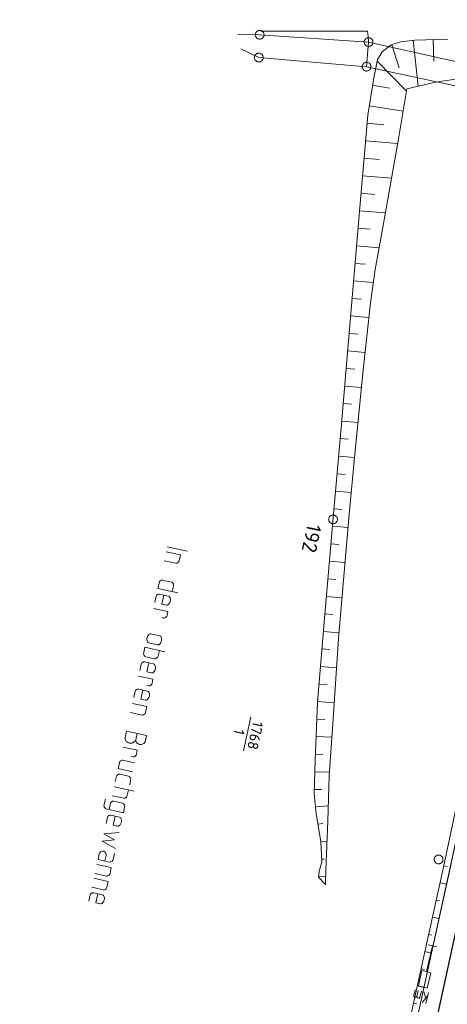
# Model space of a CAD drawing. Header units: metres. Extents: x 3425540 to 3446143, y 5432760 to 5444637.
# Tile 378 of 656: x 3436182 to 3436255, y 5441407 to 5441575. Entities that reach past the tile are written whole.
import ezdxf
from ezdxf.enums import TextEntityAlignment as Align

# ---------------------------------------------------------------- set-up
doc = ezdxf.new("R2010")
doc.units = ezdxf.units.M
for name, color, linetype, lineweight in [('B_Bestand', 9, 'Continuous', 18), ('B_Böschung', 9, 'Continuous', 18), ('B_Flurgrenzen', 9, 'Continuous', 18), ('B_Gleisachse', 9, 'Continuous', 25), ('Bestand_Neu_Strecke 3433', 9, 'Continuous', 18)]:
    doc.layers.add(name, color=color, linetype=linetype, lineweight=lineweight)
doc.styles.get("Standard").update_dxf_attribs({"font": 'isocpeur.ttf'})

msp = doc.modelspace()

# ---------------------------------------------------------------- linework, layer by layer
at = {"layer": 'B_Bestand'}
for p, q in [((3436206.72, 5441484.27), (3436209.17, 5441483.73)), ((3436206.91, 5441485.13), (3436210.33, 5441484.38)), ((3436206.38, 5441482.74), (3436208.37, 5441482.3)), ((3436208.95, 5441482.74), (3436209.17, 5441483.73)), ((3436205.57, 5441479.08), (3436205.34, 5441478)), ((3436206.13, 5441479.44), (3436207.64, 5441479.1)), ((3436205.34, 5441478), (3436208.75, 5441477.25)), ((3436207.78, 5441477.46), (3436207.99, 5441478.38)), ((3436205.04, 5441476.69), (3436204.81, 5441475.61)), ((3436205.6, 5441477.04), (3436207.11, 5441476.71)), ((3436204.59, 5441474.61), (3436207.03, 5441474.07)), ((3436206.89, 5441473.4), (3436207.03, 5441474.07)), ((3436206.31, 5441472.96), (3436206.01, 5441473.03)), ((3436204.13, 5441470.26), (3436205.61, 5441469.93)), ((3436205.27, 5441468.4), (3436203.79, 5441468.72)), ((3436205.36, 5441466.51), (3436205.57, 5441467.43)), ((3436203.05, 5441465.47), (3436204.55, 5441465.14)), ((3436203.26, 5441466.33), (3436204.74, 5441466)), ((3436202.49, 5441465.12), (3436202.25, 5441464.04)), ((3436202.03, 5441463.05), (3436204.48, 5441462.51)), ((3436204.33, 5441461.83), (3436204.48, 5441462.51)), ((3436201.46, 5441460.48), (3436201.22, 5441459.4)), ((3436202.02, 5441460.83), (3436203.53, 5441460.5)), ((3436203.75, 5441461.4), (3436203.46, 5441461.46)), ((3436201, 5441458.39), (3436203.45, 5441457.85)), ((3436203.23, 5441456.86), (3436203.45, 5441457.85)), ((3436200.66, 5441456.86), (3436202.65, 5441456.42)), ((3436199.95, 5441453.66), (3436199.72, 5441452.58)), ((3436201.78, 5441453.25), (3436201.55, 5441452.18)), ((3436199.35, 5441450.94), (3436201.8, 5441450.4)), ((3436201.65, 5441449.73), (3436201.8, 5441450.4)), ((3436201.33, 5441448.29), (3436199.37, 5441448.72)), ((3436201.08, 5441449.29), (3436200.78, 5441449.36)), ((3436198.77, 5441448.29), (3436198.55, 5441447.3)), ((3436201, 5441446.75), (3436198.55, 5441447.3)), ((3436198.26, 5441445.99), (3436198.06, 5441445.08)), ((3436198.84, 5441446.34), (3436200.32, 5441446.01)), ((3436197.86, 5441444.19), (3436201.28, 5441443.43)), ((3436200.11, 5441442.73), (3436200.31, 5441443.65)), ((3436196.37, 5441442.05), (3436196.13, 5441440.97)), ((3436197.52, 5441442.66), (3436199.49, 5441442.22)), ((3436199.45, 5441439.76), (3436196.52, 5441440.41)), ((3436197.24, 5441441.38), (3436197, 5441440.3)), ((3436197.82, 5441441.73), (3436199.3, 5441441.4)), ((3436199.45, 5441439.76), (3436199.65, 5441440.68)), ((3436196.71, 5441439), (3436196.48, 5441437.92)), ((3436197.27, 5441439.35), (3436198.78, 5441439.02)), ((3436194.93, 5441430.93), (3436197.38, 5441430.39)), ((3436197.16, 5441429.39), (3436197.38, 5441430.39)), ((3436194.41, 5441428.57), (3436196.86, 5441428.03)), ((3436194.59, 5441429.39), (3436196.58, 5441428.95)), ((3436194.07, 5441427.04), (3436196.06, 5441426.6)), ((3436196.64, 5441427.04), (3436196.86, 5441428.03)), ((3436193.78, 5441425.73), (3436193.54, 5441424.66)), ((3436194.34, 5441426.09), (3436195.85, 5441425.76)), ((3436252.9, 5441416.87), (3436251.4, 5441417.23)), ((3436250.26, 5441409.33), (3436249.96, 5441408.09)), ((3436251.32, 5441408.45), (3436250.39, 5441407.4)), ((3436251, 5441408.13), (3436250.67, 5441409.24)), ((3436251.47, 5441409.09), (3436251.03, 5441407.25))]:
    msp.add_line(p, q, dxfattribs=at)
for points in [[(3436235.05, 5441489.06), (3436235.14, 5441489.05), (3436235.23, 5441489.05), (3436235.33, 5441489.06), (3436235.42, 5441489.08), (3436235.51, 5441489.11), (3436235.59, 5441489.16), (3436235.67, 5441489.21), (3436235.74, 5441489.27), (3436235.8, 5441489.34), (3436235.85, 5441489.42), (3436235.89, 5441489.5), (3436235.92, 5441489.6), (3436235.94, 5441489.69), (3436235.95, 5441489.78), (3436235.94, 5441489.87), (3436235.93, 5441489.97), (3436235.9, 5441490.06), (3436235.87, 5441490.14), (3436235.82, 5441490.22), (3436235.75, 5441490.29), (3436235.69, 5441490.36), (3436235.62, 5441490.42), (3436235.53, 5441490.47), (3436235.45, 5441490.5), (3436235.36, 5441490.53), (3436235.26, 5441490.54), (3436235.17, 5441490.54), (3436235.07, 5441490.53), (3436234.99, 5441490.51), (3436234.9, 5441490.47), (3436234.81, 5441490.43), (3436234.74, 5441490.38), (3436234.67, 5441490.32), (3436234.6, 5441490.25), (3436234.56, 5441490.17), (3436234.52, 5441490.08), (3436234.48, 5441489.99), (3436234.47, 5441489.9), (3436234.46, 5441489.81), (3436234.46, 5441489.71), (3436234.47, 5441489.62), (3436234.5, 5441489.53), (3436234.54, 5441489.45), (3436234.59, 5441489.37), (3436234.65, 5441489.29), (3436234.72, 5441489.23), (3436234.79, 5441489.17), (3436234.87, 5441489.12), (3436234.96, 5441489.09), (3436235.05, 5441489.06)], [(3436208.95, 5441482.74), (3436208.89, 5441482.58), (3436208.85, 5441482.53), (3436208.81, 5441482.48), (3436208.74, 5441482.42), (3436208.67, 5441482.37), (3436208.55, 5441482.32), (3436208.49, 5441482.3), (3436208.37, 5441482.3)], [(3436205.57, 5441479.08), (3436205.62, 5441479.18), (3436205.67, 5441479.26), (3436205.74, 5441479.33), (3436205.84, 5441479.39), (3436205.93, 5441479.42), (3436205.99, 5441479.44), (3436206.13, 5441479.44), (3436206.16, 5441479.43)], [(3436207.99, 5441478.38), (3436208.01, 5441478.6), (3436207.98, 5441478.72), (3436207.96, 5441478.78), (3436207.92, 5441478.84), (3436207.88, 5441478.91), (3436207.79, 5441479.01), (3436207.74, 5441479.05), (3436207.64, 5441479.1)], [(3436205.04, 5441476.69), (3436205.09, 5441476.79), (3436205.14, 5441476.86), (3436205.21, 5441476.93), (3436205.28, 5441476.97), (3436205.31, 5441476.99), (3436205.4, 5441477.03), (3436205.46, 5441477.05), (3436205.6, 5441477.04), (3436205.63, 5441477.04)], [(3436206.36, 5441476.88), (3436206.02, 5441475.34), (3436206.77, 5441475.18)], [(3436206.77, 5441475.18), (3436206.91, 5441475.17), (3436207, 5441475.21), (3436207.07, 5441475.25), (3436207.21, 5441475.39), (3436207.34, 5441475.59), (3436207.4, 5441475.71), (3436207.45, 5441475.96), (3436207.45, 5441476.1), (3436207.45, 5441476.21), (3436207.41, 5441476.39), (3436207.31, 5441476.58), (3436207.24, 5441476.65), (3436207.11, 5441476.71)], [(3436206.89, 5441473.4), (3436206.82, 5441473.25), (3436206.78, 5441473.2), (3436206.75, 5441473.15), (3436206.67, 5441473.08), (3436206.61, 5441473.04), (3436206.48, 5441472.98), (3436206.42, 5441472.97), (3436206.31, 5441472.96)], [(3436203.79, 5441468.72), (3436203.66, 5441468.78), (3436203.59, 5441468.85), (3436203.55, 5441468.92), (3436203.48, 5441469.1), (3436203.45, 5441469.34), (3436203.45, 5441469.48), (3436203.49, 5441469.64), (3436203.55, 5441469.79), (3436203.61, 5441469.95), (3436203.73, 5441470.09), (3436203.9, 5441470.22), (3436203.99, 5441470.26), (3436204.13, 5441470.26)], [(3436205.27, 5441468.4), (3436205.41, 5441468.39), (3436205.5, 5441468.43), (3436205.57, 5441468.47), (3436205.71, 5441468.61), (3436205.84, 5441468.81), (3436205.9, 5441468.94), (3436205.93, 5441469.1), (3436205.94, 5441469.26), (3436205.95, 5441469.43), (3436205.91, 5441469.61), (3436205.81, 5441469.8), (3436205.74, 5441469.87), (3436205.61, 5441469.93)], [(3436206.53, 5441467.21), (3436203.12, 5441467.97), (3436202.92, 5441467.06)], [(3436202.49, 5441465.12), (3436202.54, 5441465.22), (3436202.58, 5441465.29), (3436202.65, 5441465.36), (3436202.72, 5441465.41), (3436202.75, 5441465.43), (3436202.85, 5441465.46), (3436202.91, 5441465.48), (3436203.05, 5441465.47), (3436203.07, 5441465.47)], [(3436202.92, 5441467.06), (3436202.89, 5441466.83), (3436202.92, 5441466.71), (3436202.94, 5441466.66), (3436202.98, 5441466.59), (3436203.02, 5441466.52), (3436203.11, 5441466.42), (3436203.16, 5441466.38), (3436203.26, 5441466.33)], [(3436205.36, 5441466.51), (3436205.29, 5441466.31), (3436205.21, 5441466.21), (3436205.17, 5441466.16), (3436205.11, 5441466.12), (3436205.04, 5441466.08), (3436204.92, 5441466.02), (3436204.86, 5441466.01), (3436204.74, 5441466)], [(3436203.8, 5441465.31), (3436203.46, 5441463.77), (3436204.21, 5441463.61)], [(3436204.21, 5441463.61), (3436204.35, 5441463.61), (3436204.45, 5441463.64), (3436204.51, 5441463.68), (3436204.66, 5441463.82), (3436204.78, 5441464.02), (3436204.84, 5441464.15), (3436204.89, 5441464.39), (3436204.9, 5441464.53), (3436204.89, 5441464.64), (3436204.85, 5441464.82), (3436204.75, 5441465.01), (3436204.68, 5441465.09), (3436204.55, 5441465.14)], [(3436201.46, 5441460.48), (3436201.51, 5441460.58), (3436201.56, 5441460.65), (3436201.63, 5441460.72), (3436201.69, 5441460.77), (3436201.73, 5441460.79), (3436201.82, 5441460.82), (3436201.88, 5441460.84), (3436202.02, 5441460.83), (3436202.05, 5441460.83)], [(3436202.77, 5441460.67), (3436202.43, 5441459.13), (3436203.19, 5441458.97)], [(3436203.19, 5441458.97), (3436203.33, 5441458.96), (3436203.42, 5441459), (3436203.49, 5441459.04), (3436203.63, 5441459.18), (3436203.76, 5441459.38), (3436203.81, 5441459.51), (3436203.87, 5441459.75), (3436203.87, 5441459.89), (3436203.87, 5441460), (3436203.82, 5441460.18), (3436203.72, 5441460.37), (3436203.65, 5441460.44), (3436203.53, 5441460.5)], [(3436204.33, 5441461.83), (3436204.27, 5441461.68), (3436204.23, 5441461.63), (3436204.19, 5441461.58), (3436204.12, 5441461.51), (3436204.05, 5441461.47), (3436203.93, 5441461.41), (3436203.87, 5441461.4), (3436203.75, 5441461.4)], [(3436203.23, 5441456.86), (3436203.17, 5441456.7), (3436203.09, 5441456.61), (3436203.02, 5441456.54), (3436202.95, 5441456.49), (3436202.83, 5441456.44), (3436202.77, 5441456.42), (3436202.65, 5441456.42)], [(3436203.13, 5441451.83), (3436203.05, 5441451.7), (3436202.94, 5441451.59), (3436202.81, 5441451.5), (3436202.65, 5441451.43), (3436202.5, 5441451.4), (3436202.3, 5441451.39), (3436202.17, 5441451.42), (3436202.01, 5441451.48), (3436201.86, 5441451.57), (3436201.79, 5441451.64), (3436201.7, 5441451.75), (3436201.64, 5441451.85), (3436201.58, 5441451.97), (3436201.55, 5441452.06), (3436201.55, 5441452.18), (3436201.49, 5441452.08), (3436201.42, 5441451.98), (3436201.3, 5441451.84), (3436201.04, 5441451.67), (3436200.86, 5441451.62), (3436200.71, 5441451.6), (3436200.57, 5441451.6), (3436200.41, 5441451.64), (3436200.2, 5441451.71), (3436200.03, 5441451.84), (3436199.94, 5441451.94), (3436199.85, 5441452.04), (3436199.79, 5441452.17), (3436199.74, 5441452.32), (3436199.73, 5441452.38), (3436199.72, 5441452.47), (3436199.72, 5441452.58)], [(3436199.95, 5441453.66), (3436203.37, 5441452.9), (3436203.13, 5441451.83)], [(3436199.37, 5441448.72), (3436199.23, 5441448.73), (3436199.17, 5441448.71), (3436199.08, 5441448.67), (3436199.05, 5441448.65), (3436198.95, 5441448.59), (3436198.87, 5441448.52), (3436198.83, 5441448.45), (3436198.79, 5441448.37), (3436198.77, 5441448.29)], [(3436201.65, 5441449.73), (3436201.59, 5441449.57), (3436201.51, 5441449.48), (3436201.44, 5441449.41), (3436201.38, 5441449.37), (3436201.25, 5441449.31), (3436201.19, 5441449.29), (3436201.08, 5441449.29)], [(3436198.26, 5441445.99), (3436198.31, 5441446.09), (3436198.35, 5441446.17), (3436198.43, 5441446.24), (3436198.49, 5441446.28), (3436198.52, 5441446.3), (3436198.62, 5441446.34), (3436198.68, 5441446.35), (3436198.82, 5441446.35), (3436198.84, 5441446.34)], [(3436200.51, 5441444.54), (3436200.67, 5441445.29), (3436200.69, 5441445.51), (3436200.65, 5441445.69), (3436200.61, 5441445.75), (3436200.56, 5441445.82), (3436200.47, 5441445.93), (3436200.43, 5441445.96), (3436200.32, 5441446.01)], [(3436200.11, 5441442.73), (3436200.03, 5441442.52), (3436199.95, 5441442.43), (3436199.92, 5441442.38), (3436199.85, 5441442.34), (3436199.78, 5441442.3), (3436199.66, 5441442.24), (3436199.6, 5441442.22), (3436199.49, 5441442.22)], [(3436196.13, 5441440.97), (3436196.14, 5441440.86), (3436196.15, 5441440.77), (3436196.18, 5441440.68), (3436196.25, 5441440.58), (3436196.31, 5441440.51), (3436196.36, 5441440.47), (3436196.49, 5441440.41), (3436196.52, 5441440.41)], [(3436197.24, 5441441.38), (3436197.29, 5441441.48), (3436197.33, 5441441.55), (3436197.41, 5441441.62), (3436197.47, 5441441.66), (3436197.51, 5441441.69), (3436197.6, 5441441.72), (3436197.66, 5441441.74), (3436197.8, 5441441.73), (3436197.82, 5441441.73)], [(3436199.65, 5441440.68), (3436199.67, 5441440.9), (3436199.64, 5441441.02), (3436199.63, 5441441.08), (3436199.59, 5441441.14), (3436199.54, 5441441.21), (3436199.45, 5441441.31), (3436199.41, 5441441.35), (3436199.3, 5441441.4)], [(3436196.71, 5441439), (3436196.76, 5441439.1), (3436196.81, 5441439.17), (3436196.88, 5441439.24), (3436196.95, 5441439.28), (3436196.98, 5441439.31), (3436197.07, 5441439.34), (3436197.13, 5441439.36), (3436197.27, 5441439.35), (3436197.3, 5441439.35)], [(3436198.02, 5441439.19), (3436197.69, 5441437.65), (3436198.44, 5441437.49)], [(3436198.44, 5441437.49), (3436198.58, 5441437.48), (3436198.67, 5441437.52), (3436198.74, 5441437.56), (3436198.88, 5441437.7), (3436199.01, 5441437.9), (3436199.07, 5441438.03), (3436199.12, 5441438.27), (3436199.12, 5441438.41), (3436199.12, 5441438.52), (3436199.07, 5441438.7), (3436198.98, 5441438.89), (3436198.91, 5441438.96), (3436198.78, 5441439.02)], [(3436198.7, 5441436.38), (3436196.09, 5441436.17), (3436197.92, 5441435.12), (3436195.82, 5441434.93), (3436198.1, 5441433.64)], [(3436197.91, 5441432.78), (3436197.7, 5441431.86), (3436197.63, 5441431.66), (3436197.51, 5441431.51), (3436197.38, 5441431.43), (3436197.26, 5441431.37), (3436197.2, 5441431.36), (3436197.08, 5441431.35), (3436195.12, 5441431.79), (3436195.33, 5441432.73), (3436195.39, 5441432.88), (3436195.47, 5441433.01), (3436195.55, 5441433.08), (3436195.58, 5441433.1), (3436195.74, 5441433.17), (3436195.86, 5441433.2), (3436195.97, 5441433.21), (3436196.08, 5441433.18), (3436196.18, 5441433.13), (3436196.32, 5441433.02), (3436196.43, 5441432.88), (3436196.48, 5441432.73), (3436196.49, 5441432.64), (3436196.48, 5441432.47), (3436196.28, 5441431.53)], [(3436197.16, 5441429.39), (3436197.09, 5441429.23), (3436197.06, 5441429.19), (3436197.02, 5441429.14), (3436196.95, 5441429.07), (3436196.88, 5441429.03), (3436196.75, 5441428.97), (3436196.69, 5441428.96), (3436196.58, 5441428.95)], [(3436196.64, 5441427.04), (3436196.57, 5441426.88), (3436196.5, 5441426.78), (3436196.43, 5441426.72), (3436196.36, 5441426.67), (3436196.23, 5441426.62), (3436196.17, 5441426.6), (3436196.06, 5441426.6)], [(3436193.78, 5441425.73), (3436193.83, 5441425.84), (3436193.88, 5441425.91), (3436193.95, 5441425.98), (3436194.05, 5441426.04), (3436194.14, 5441426.08), (3436194.2, 5441426.09), (3436194.34, 5441426.09), (3436194.37, 5441426.08)], [(3436195.09, 5441425.92), (3436194.75, 5441424.39), (3436195.51, 5441424.22)], [(3436195.51, 5441424.22), (3436195.65, 5441424.22), (3436195.74, 5441424.26), (3436195.81, 5441424.3), (3436195.95, 5441424.44), (3436196.08, 5441424.63), (3436196.13, 5441424.76), (3436196.19, 5441425), (3436196.19, 5441425.15), (3436196.19, 5441425.26), (3436196.14, 5441425.44), (3436196.04, 5441425.63), (3436195.97, 5441425.7), (3436195.85, 5441425.76)], [(3436252.15, 5441417.05), (3436251.12, 5441412.66), (3436250.37, 5441412.83), (3436249.75, 5441410.21), (3436251.25, 5441409.85), (3436251.87, 5441412.48), (3436251.12, 5441412.66)], [(3436249.49, 5441408.44), (3436249.38, 5441408.31), (3436249.25, 5441408.26), (3436249.1, 5441408.3), (3436249.03, 5441408.35), (3436248.98, 5441408.44), (3436248.97, 5441408.57), (3436249.2, 5441409.58)], [(3436250.02, 5441408.32), (3436249.91, 5441408.19), (3436249.78, 5441408.14), (3436249.63, 5441408.17), (3436249.6, 5441408.22), (3436249.5, 5441408.32), (3436249.49, 5441408.44), (3436249.73, 5441409.46)]]:
    msp.add_lwpolyline(points, dxfattribs=at)
at = {"layer": 'B_Böschung'}
for p, q in [((3436248.88, 5441571.49), (3436249.71, 5441563.66)), ((3436252.27, 5441571.6), (3436252.37, 5441567.94)), ((3436245.25, 5441570.74), (3436246.48, 5441566.77)), ((3436242.7, 5441567.91), (3436247.71, 5441562.79)), ((3436241.95, 5441563.81), (3436244.83, 5441563.3)), ((3436241.38, 5441560.34), (3436247.14, 5441559.4)), ((3436241, 5441557.36), (3436243.85, 5441557.09)), ((3436240.74, 5441554.37), (3436246.2, 5441553.89)), ((3436240.48, 5441551.39), (3436243.08, 5441551.16)), ((3436240.22, 5441548.4), (3436245.16, 5441547.97)), ((3436239.96, 5441545.41), (3436242.3, 5441545.21)), ((3436239.7, 5441542.42), (3436244.11, 5441542.04)), ((3436239.45, 5441539.43), (3436241.51, 5441539.25)), ((3436239.19, 5441536.44), (3436243.04, 5441536.11)), ((3436238.94, 5441533.45), (3436240.72, 5441533.3)), ((3436238.68, 5441530.46), (3436242.06, 5441530.18)), ((3436238.43, 5441527.47), (3436240.05, 5441527.34)), ((3436238.17, 5441524.49), (3436241.33, 5441524.22)), ((3436237.92, 5441521.5), (3436239.46, 5441521.36)), ((3436237.67, 5441518.51), (3436240.68, 5441518.26)), ((3436237.42, 5441515.52), (3436238.89, 5441515.4)), ((3436237.17, 5441512.53), (3436240.06, 5441512.29)), ((3436236.93, 5441509.54), (3436238.34, 5441509.42)), ((3436236.68, 5441506.55), (3436239.47, 5441506.32)), ((3436236.42, 5441503.56), (3436237.8, 5441503.44)), ((3436236.16, 5441500.57), (3436238.88, 5441500.33)), ((3436235.89, 5441497.58), (3436237.24, 5441497.46)), ((3436235.62, 5441494.59), (3436238.31, 5441494.35)), ((3436235.36, 5441491.61), (3436236.69, 5441491.49)), ((3436235.1, 5441488.62), (3436237.76, 5441488.39)), ((3436234.84, 5441485.63), (3436236.17, 5441485.51)), ((3436234.58, 5441482.64), (3436237.24, 5441482.41)), ((3436234.33, 5441479.65), (3436235.65, 5441479.54)), ((3436234.07, 5441476.66), (3436236.72, 5441476.43)), ((3436233.81, 5441473.67), (3436235.13, 5441473.56)), ((3436233.56, 5441470.68), (3436236.2, 5441470.46)), ((3436233.3, 5441467.69), (3436234.64, 5441467.58)), ((3436233.05, 5441464.7), (3436235.78, 5441464.47)), ((3436232.8, 5441461.71), (3436234.19, 5441461.6)), ((3436232.55, 5441458.73), (3436235.39, 5441458.49)), ((3436232.42, 5441455.73), (3436233.81, 5441455.66)), ((3436232.29, 5441452.73), (3436234.99, 5441452.62)), ((3436232.17, 5441449.73), (3436233.47, 5441449.68)), ((3436232.08, 5441446.74), (3436234.58, 5441446.67)), ((3436232.01, 5441443.74), (3436233.24, 5441443.71)), ((3436232.21, 5441440.75), (3436234.4, 5441440.94)), ((3436232.62, 5441437.78), (3436233.47, 5441437.91)), ((3436233.09, 5441434.81), (3436234.19, 5441434.89)), ((3436233.27, 5441431.82), (3436233.66, 5441431.84)), ((3436254.1, 5441430.72), (3436254.66, 5441430.61)), ((3436232.75, 5441428.89), (3436233.95, 5441428.82)), ((3436233.91, 5441427.51), (3436233.92, 5441427.65)), ((3436253.45, 5441427.79), (3436254.57, 5441427.55)), ((3436252.81, 5441424.86), (3436253.37, 5441424.74)), ((3436252.16, 5441421.93), (3436253.28, 5441421.69)), ((3436251.52, 5441419), (3436252.07, 5441418.88)), ((3436250.87, 5441416.08), (3436251.98, 5441415.83)), ((3436250.23, 5441413.15), (3436250.78, 5441413.02)), ((3436249.58, 5441410.22), (3436250.68, 5441409.97)), ((3436248.94, 5441407.29), (3436249.49, 5441407.16))]:
    msp.add_line(p, q, dxfattribs=at)
for points in [[(3436254.79, 5441571.66), (3436249.16, 5441571.52), (3436246.75, 5441571.25), (3436245.1, 5441570.7), (3436243.59, 5441569.53), (3436242.77, 5441568.22), (3436242.15, 5441565.06), (3436241.12, 5441558.7), (3436239.75, 5441542.95), (3436237.75, 5441519.56), (3436236.59, 5441505.4), (3436235.28, 5441490.75), (3436233.63, 5441471.6), (3436232.54, 5441458.57), (3436232.12, 5441448.74), (3436231.99, 5441442.96), (3436232.33, 5441439.59), (3436233.09, 5441434.85), (3436233.29, 5441431.36), (3436232.81, 5441429.71), (3436232.74, 5441428.75), (3436233.91, 5441427.51)], [(3436281.4, 5441563.64), (3436278.72, 5441564.19), (3436274.87, 5441564.67), (3436267.51, 5441565.29), (3436263.53, 5441565.42), (3436260.43, 5441565.29), (3436255.76, 5441564.81), (3436252.67, 5441564.32), (3436247.79, 5441563.22), (3436246.34, 5441554.7), (3436243.74, 5441539.91), (3436242.36, 5441532.41), (3436241.6, 5441526.7), (3436240.3, 5441514.74), (3436238.93, 5441500.88), (3436237.97, 5441490.7), (3436236.11, 5441469.49), (3436235.15, 5441454.92), (3436234.54, 5441446.07), (3436234.33, 5441438.37), (3436233.99, 5441429.98), (3436233.92, 5441427.65)], [(3436281.64, 5441562.87), (3436279.27, 5441548.85), (3436277.34, 5441539.11), (3436271.74, 5441513.37), (3436265.78, 5441486.13), (3436261.32, 5441464.84), (3436254.05, 5441430.5), (3436249.05, 5441407.81), (3436242.66, 5441378.81), (3436238.1, 5441357)], [(3436283.69, 5441562.41), (3436277.36, 5441533.27), (3436271.4, 5441505.76), (3436266.94, 5441485.64), (3436260.98, 5441457.78), (3436255.12, 5441430), (3436249.86, 5441406.23), (3436244.16, 5441380.48), (3436239.26, 5441359.63), (3436238.1, 5441357)]]:
    msp.add_lwpolyline(points, dxfattribs=at)
at = {"layer": 'B_Flurgrenzen'}
for p, q in [((3436222.68, 5441572.44), (3436218.95, 5441572.51)), ((3436241.26, 5441571.19), (3436222.68, 5441572.44)), ((3436222.54, 5441568.55), (3436219.47, 5441570.04)), ((3436241.26, 5441571.19), (3436240.91, 5441566.99)), ((3436281.6, 5441562.19), (3436241.26, 5441571.19)), ((3436240.91, 5441566.99), (3436222.54, 5441568.55)), ((3436240.91, 5441566.99), (3436280.84, 5441558.31)), ((3436221.2, 5441456.11), (3436219.92, 5441450.33))]:
    msp.add_line(p, q, dxfattribs=at)
for points in [[(3436223.43, 5441572.44), (3436223.43, 5441572.53), (3436223.41, 5441572.62), (3436223.38, 5441572.71), (3436223.34, 5441572.8), (3436223.29, 5441572.87), (3436223.23, 5441572.95), (3436223.16, 5441573.01), (3436223.09, 5441573.07), (3436223, 5441573.11), (3436222.91, 5441573.14), (3436222.83, 5441573.17), (3436222.73, 5441573.18), (3436222.64, 5441573.18), (3436222.54, 5441573.17), (3436222.45, 5441573.14), (3436222.37, 5441573.11), (3436222.28, 5441573.07), (3436222.21, 5441573.01), (3436222.14, 5441572.95), (3436222.08, 5441572.87), (3436222.03, 5441572.8), (3436221.99, 5441572.71), (3436221.96, 5441572.62), (3436221.94, 5441572.53), (3436221.93, 5441572.44), (3436221.94, 5441572.34), (3436221.96, 5441572.25), (3436221.99, 5441572.16), (3436222.03, 5441572.08), (3436222.08, 5441572), (3436222.14, 5441571.92), (3436222.21, 5441571.86), (3436222.28, 5441571.8), (3436222.37, 5441571.76), (3436222.45, 5441571.73), (3436222.54, 5441571.7), (3436222.64, 5441571.69), (3436222.73, 5441571.69), (3436222.83, 5441571.7), (3436222.91, 5441571.73), (3436223, 5441571.76), (3436223.09, 5441571.8), (3436223.16, 5441571.86), (3436223.23, 5441571.92), (3436223.29, 5441572), (3436223.34, 5441572.08), (3436223.38, 5441572.16), (3436223.41, 5441572.25), (3436223.43, 5441572.34), (3436223.43, 5441572.44)], [(3436241.06, 5441573.07), (3436222.89, 5441573.07)], [(3436241.26, 5441571.19), (3436241.16, 5441572.13), (3436241.06, 5441573.07)], [(3436242.01, 5441571.19), (3436242, 5441571.28), (3436241.98, 5441571.37), (3436241.95, 5441571.47), (3436241.91, 5441571.55), (3436241.86, 5441571.63), (3436241.8, 5441571.7), (3436241.74, 5441571.77), (3436241.66, 5441571.82), (3436241.58, 5441571.87), (3436241.49, 5441571.9), (3436241.4, 5441571.92), (3436241.3, 5441571.93), (3436241.21, 5441571.93), (3436241.12, 5441571.92), (3436241.03, 5441571.9), (3436240.94, 5441571.87), (3436240.86, 5441571.82), (3436240.78, 5441571.77), (3436240.71, 5441571.7), (3436240.66, 5441571.63), (3436240.6, 5441571.55), (3436240.56, 5441571.47), (3436240.53, 5441571.37), (3436240.51, 5441571.28), (3436240.51, 5441571.19), (3436240.51, 5441571.1), (3436240.53, 5441571.01), (3436240.56, 5441570.91), (3436240.6, 5441570.83), (3436240.66, 5441570.75), (3436240.71, 5441570.68), (3436240.78, 5441570.61), (3436240.86, 5441570.56), (3436240.94, 5441570.51), (3436241.03, 5441570.48), (3436241.12, 5441570.46), (3436241.21, 5441570.45), (3436241.3, 5441570.45), (3436241.4, 5441570.46), (3436241.49, 5441570.48), (3436241.58, 5441570.51), (3436241.66, 5441570.56), (3436241.74, 5441570.61), (3436241.8, 5441570.68), (3436241.86, 5441570.75), (3436241.91, 5441570.83), (3436241.95, 5441570.91), (3436241.98, 5441571.01), (3436242, 5441571.1), (3436242.01, 5441571.19)], [(3436223.29, 5441568.55), (3436223.28, 5441568.64), (3436223.26, 5441568.73), (3436223.23, 5441568.83), (3436223.19, 5441568.91), (3436223.14, 5441568.99), (3436223.08, 5441569.06), (3436223.01, 5441569.13), (3436222.94, 5441569.18), (3436222.85, 5441569.23), (3436222.77, 5441569.26), (3436222.68, 5441569.28), (3436222.58, 5441569.29), (3436222.49, 5441569.29), (3436222.39, 5441569.28), (3436222.31, 5441569.26), (3436222.22, 5441569.23), (3436222.13, 5441569.18), (3436222.06, 5441569.13), (3436221.99, 5441569.06), (3436221.93, 5441568.99), (3436221.88, 5441568.91), (3436221.84, 5441568.83), (3436221.81, 5441568.73), (3436221.79, 5441568.64), (3436221.79, 5441568.55), (3436221.79, 5441568.46), (3436221.81, 5441568.37), (3436221.84, 5441568.27), (3436221.88, 5441568.19), (3436221.93, 5441568.11), (3436221.99, 5441568.04), (3436222.06, 5441567.97), (3436222.13, 5441567.92), (3436222.22, 5441567.87), (3436222.31, 5441567.84), (3436222.39, 5441567.82), (3436222.49, 5441567.81), (3436222.58, 5441567.81), (3436222.68, 5441567.82), (3436222.77, 5441567.84), (3436222.85, 5441567.87), (3436222.94, 5441567.92), (3436223.01, 5441567.97), (3436223.08, 5441568.04), (3436223.14, 5441568.11), (3436223.19, 5441568.19), (3436223.23, 5441568.27), (3436223.26, 5441568.37), (3436223.28, 5441568.46), (3436223.29, 5441568.55)], [(3436241.66, 5441566.99), (3436241.66, 5441567.09), (3436241.64, 5441567.18), (3436241.61, 5441567.27), (3436241.57, 5441567.35), (3436241.52, 5441567.43), (3436241.46, 5441567.51), (3436241.39, 5441567.57), (3436241.32, 5441567.62), (3436241.23, 5441567.67), (3436241.14, 5441567.7), (3436241.06, 5441567.72), (3436240.96, 5441567.74), (3436240.87, 5441567.74), (3436240.77, 5441567.72), (3436240.68, 5441567.7), (3436240.59, 5441567.67), (3436240.51, 5441567.62), (3436240.44, 5441567.57), (3436240.37, 5441567.51), (3436240.31, 5441567.43), (3436240.26, 5441567.35), (3436240.22, 5441567.27), (3436240.19, 5441567.18), (3436240.17, 5441567.09), (3436240.16, 5441566.99), (3436240.17, 5441566.9), (3436240.19, 5441566.81), (3436240.22, 5441566.71), (3436240.26, 5441566.63), (3436240.31, 5441566.56), (3436240.37, 5441566.48), (3436240.44, 5441566.41), (3436240.51, 5441566.36), (3436240.59, 5441566.31), (3436240.68, 5441566.28), (3436240.77, 5441566.26), (3436240.87, 5441566.25), (3436240.96, 5441566.25), (3436241.06, 5441566.26), (3436241.14, 5441566.28), (3436241.23, 5441566.31), (3436241.32, 5441566.36), (3436241.39, 5441566.41), (3436241.46, 5441566.48), (3436241.52, 5441566.56), (3436241.57, 5441566.63), (3436241.61, 5441566.71), (3436241.64, 5441566.81), (3436241.66, 5441566.9), (3436241.66, 5441566.99)], [(3436253.95, 5441431.79), (3436253.95, 5441431.88), (3436253.93, 5441431.97), (3436253.9, 5441432.07), (3436253.86, 5441432.15), (3436253.8, 5441432.22), (3436253.75, 5441432.3), (3436253.68, 5441432.37), (3436253.6, 5441432.42), (3436253.52, 5441432.47), (3436253.43, 5441432.5), (3436253.34, 5441432.52), (3436253.25, 5441432.53), (3436253.16, 5441432.53), (3436253.06, 5441432.52), (3436252.97, 5441432.5), (3436252.88, 5441432.47), (3436252.8, 5441432.42), (3436252.72, 5441432.37), (3436252.66, 5441432.3), (3436252.6, 5441432.22), (3436252.55, 5441432.15), (3436252.51, 5441432.07), (3436252.48, 5441431.97), (3436252.46, 5441431.88), (3436252.45, 5441431.79), (3436252.46, 5441431.69), (3436252.48, 5441431.6), (3436252.51, 5441431.51), (3436252.55, 5441431.43), (3436252.6, 5441431.35), (3436252.66, 5441431.27), (3436252.72, 5441431.21), (3436252.8, 5441431.16), (3436252.88, 5441431.11), (3436252.97, 5441431.08), (3436253.06, 5441431.06), (3436253.16, 5441431.04), (3436253.25, 5441431.04), (3436253.34, 5441431.06), (3436253.43, 5441431.08), (3436253.52, 5441431.11), (3436253.6, 5441431.16), (3436253.68, 5441431.21), (3436253.75, 5441431.27), (3436253.8, 5441431.35), (3436253.86, 5441431.43), (3436253.9, 5441431.51), (3436253.93, 5441431.6), (3436253.95, 5441431.69), (3436253.95, 5441431.79)]]:
    msp.add_lwpolyline(points, dxfattribs=at)
at = {"layer": 'B_Gleisachse'}
msp.add_line((3436389.95, 5442034.98), (3436234.15, 5441318.72), dxfattribs=at)
at = {"layer": 'Bestand_Neu_Strecke 3433'}
msp.add_line((3436181.75, 5441092.34), (3436269.9, 5441498.35), dxfattribs=at)

# ---------------------------------------------------------------- texts
at = {"layer": 'B_Bestand'}
msp.add_text('192', height=2.5, rotation=258.1312, dxfattribs=at).set_placement((3436230.82, 5441489.15))
at = {"layer": 'B_Flurgrenzen'}
msp.add_text('1768', height=1.8, rotation=257.5354, dxfattribs=at).set_placement((3436221.05, 5441453.11), align=Align.CENTER)
msp.add_text('1', height=1.8, rotation=257.5354, dxfattribs=at).set_placement((3436220.07, 5441453.33), align=Align.TOP_CENTER)

doc.saveas('drawing.dxf')
